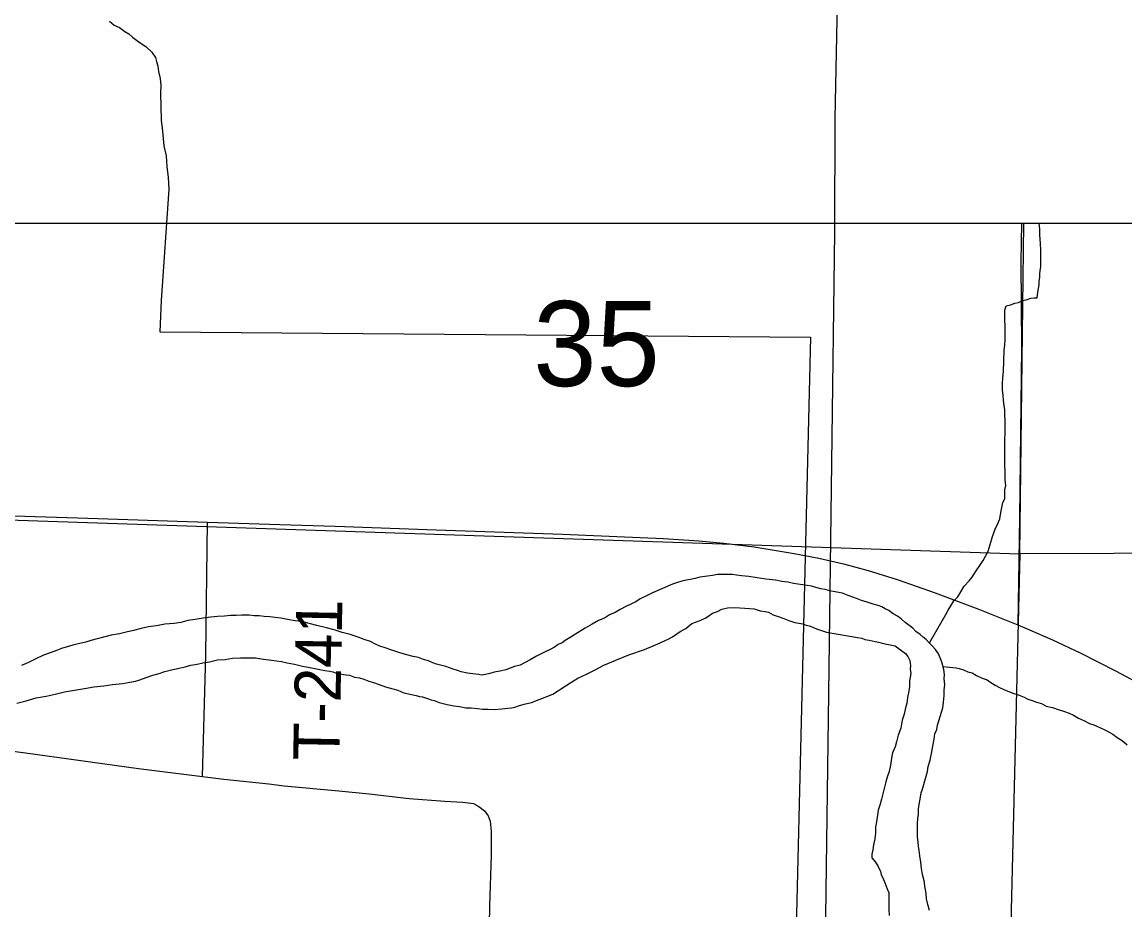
# Model space of a CAD drawing. Extents: x 0 to 68, y 0 to 52.9.
# Drawn here: x 48.575 to 49.292, y 38.089 to 38.666 of the extents above; entities that cross this region are included whole.
import ezdxf

# ---------------------------------------------------------------- set-up
doc = ezdxf.new("R2010")
doc.units = 0
for name, color, linetype in [('Default', 7, 'Continuous'), ('GM_X_Minor_River', 7, 'Continuous'), ('GM_X_State_Route', 7, 'Continuous'), ('GM_X_Township_Road', 7, 'Continuous'), ('GM_X_Township_Road_Text', 7, 'Continuous')]:
    doc.layers.add(name, color=color, linetype=linetype)

msp = doc.modelspace()

# ---------------------------------------------------------------- linework, layer by layer
at = {"layer": 'Default'}
msp.add_line((42.25806, 38.53508), (49.65006, 38.53508), dxfattribs=at)
for points in [[(49.65006, 38.3219), (49.22316, 38.3205), (49.22576, 38.53508)], [(49.09676, 38.2973), (49.09394, 38.29774), (49.09073, 38.29858), (49.08792, 38.29942), (49.08511, 38.29986), (49.08229, 38.3003), (49.07907, 38.30074), (49.07626, 38.30118), (49.07264, 38.30203), (49.06862, 38.30249), (49.0646, 38.30335), (49.05816, 38.30383), (49.05253, 38.30471), (49.04731, 38.30558), (49.04248, 38.30605), (49.03926, 38.30649), (49.03645, 38.30693), (49.03403, 38.30696), (49.03202, 38.30699), (49.03, 38.30701), (49.02678, 38.30706), (49.02355, 38.3063), (49.02032, 38.30594), (49.01548, 38.3052), (49.01225, 38.30444), (49.00942, 38.30367), (49.00659, 38.30331), (49.00376, 38.30254), (49.00093, 38.30177), (48.99769, 38.30061), (48.98473, 38.29515), (48.98068, 38.2932), (48.97663, 38.29124), (48.97378, 38.28927), (48.97054, 38.28771), (48.9673, 38.28614), (48.96365, 38.28418), (48.9604, 38.28221), (48.95675, 38.28066), (48.9535, 38.27869), (48.94946, 38.27714), (48.9454, 38.27478), (48.94093, 38.27202), (48.93646, 38.26927), (48.93119, 38.26613), (48.92794, 38.26416), (48.92591, 38.26258), (48.92347, 38.26141), (48.92104, 38.25983), (48.9182, 38.25826), (48.91414, 38.2563), (48.90928, 38.25396), (48.90522, 38.2516), (48.90157, 38.24964), (48.89873, 38.24807), (48.8951, 38.24731), (48.89226, 38.24615), (48.88943, 38.24498), (48.88579, 38.24422), (48.88175, 38.24347), (48.87892, 38.24271), (48.87609, 38.24194), (48.87367, 38.24157), (48.87166, 38.242), (48.86804, 38.24245), (48.86442, 38.2429), (48.8604, 38.24375), (48.858, 38.24459), (48.85519, 38.24543), (48.85278, 38.24626), (48.85037, 38.2471), (48.84435, 38.24879), (48.84195, 38.24962), (48.83914, 38.25086), (48.83593, 38.25171), (48.83272, 38.25296), (48.82911, 38.25381), (48.82429, 38.25508), (48.81987, 38.25634), (48.81466, 38.25802), (48.81105, 38.25927), (48.80744, 38.26052), (48.80463, 38.26176), (48.80143, 38.26341), (48.79742, 38.26467), (48.79341, 38.26633), (48.78819, 38.26801), (48.78297, 38.26928), (48.77776, 38.27096), (48.77294, 38.27223), (48.76651, 38.27392), (48.7617, 38.27519), (48.75688, 38.27645), (48.75245, 38.27691), (48.74763, 38.27778), (48.74321, 38.27864), (48.73959, 38.27909), (48.73597, 38.27954), (48.73234, 38.27959), (48.72912, 38.28003), (48.7259, 38.28008)], [(49.16462, 38.08867), (49.16346, 38.09271), (49.1627, 38.09634), (49.16234, 38.09955), (49.16197, 38.10237), (49.1616, 38.10439), (49.16123, 38.1072), (49.16008, 38.11204), (49.15933, 38.11607), (49.15897, 38.12009), (49.15822, 38.12412), (49.15786, 38.12774), (49.15749, 38.13056), (49.15712, 38.13297), (49.15677, 38.13659), (49.15682, 38.14101), (49.15687, 38.14503), (49.15692, 38.14864), (49.15735, 38.15105), (49.1574, 38.15466), (49.15783, 38.15747), (49.15827, 38.15988), (49.1587, 38.16228), (49.15914, 38.16509), (49.15998, 38.16749), (49.1625, 38.17589), (49.16335, 38.1791), (49.16379, 38.18231), (49.16505, 38.18631), (49.16591, 38.19071), (49.16678, 38.19552), (49.16764, 38.19993), (49.16808, 38.20355), (49.16933, 38.20634), (49.16977, 38.20915), (49.17061, 38.21195), (49.17145, 38.21475), (49.17229, 38.21755), (49.17313, 38.22035), (49.17358, 38.22396), (49.17404, 38.22838), (49.17408, 38.23199), (49.17453, 38.2352), (49.17418, 38.23922), (49.17421, 38.24204), (49.17385, 38.24526), (49.17269, 38.24929), (49.17192, 38.25171), (49.17035, 38.25535), (49.16837, 38.25819), (49.16639, 38.26062), (49.1644, 38.26266), (49.16241, 38.26469), (49.16042, 38.26633), (49.15843, 38.26796), (49.15563, 38.27001), (49.15364, 38.27204), (49.14886, 38.27572), (49.14607, 38.27817), (49.14367, 38.2798), (49.14087, 38.28145), (49.13808, 38.2835), (49.13568, 38.28473), (49.13368, 38.28596), (49.13127, 38.2868), (49.12806, 38.28765), (49.12404, 38.2889), (49.12043, 38.29016), (49.11723, 38.2914), (49.11482, 38.29224), (49.11241, 38.29307), (49.11001, 38.29391), (49.108, 38.29474), (49.10559, 38.29517), (49.10198, 38.29602), (49.09956, 38.29646), (49.09676, 38.2973)], [(48.83843, 38.22636), (48.84083, 38.22553), (48.84284, 38.2251), (48.84605, 38.22385), (48.85127, 38.22258), (48.85569, 38.22171), (48.85931, 38.22127), (48.86333, 38.22041), (48.86696, 38.22036), (48.87098, 38.21991), (48.8742, 38.21946), (48.87782, 38.21942), (48.88185, 38.21936), (48.88669, 38.2197), (48.89072, 38.22005), (48.89314, 38.22042), (48.89516, 38.22079), (48.89759, 38.22157), (48.90123, 38.22272), (48.90608, 38.22386), (48.91984, 38.22931), (48.92431, 38.23206), (48.92797, 38.23443), (48.93162, 38.23679), (48.93609, 38.23954), (48.94176, 38.24228), (48.94744, 38.24502), (48.95312, 38.24816), (48.96081, 38.25127), (48.96932, 38.25478), (48.97943, 38.25826), (48.9851, 38.2606), (48.98956, 38.26254), (48.9928, 38.26411), (48.99482, 38.26489), (48.99766, 38.26646), (49.00051, 38.26843), (49.00254, 38.27001), (49.00619, 38.27197), (49.01026, 38.27513), (49.01552, 38.27707), (49.01877, 38.27864), (49.02121, 38.28021), (49.02364, 38.28178), (49.02688, 38.28295), (49.02972, 38.28452), (49.03335, 38.28527), (49.03819, 38.28561), (49.04463, 38.28512), (49.05067, 38.28464), (49.05468, 38.28339), (49.0579, 38.28294), (49.05991, 38.28251), (49.06311, 38.28086), (49.06632, 38.27962), (49.06993, 38.27836), (49.07314, 38.27712), (49.07715, 38.27586), (49.08237, 38.27499), (49.08438, 38.27415), (49.08719, 38.27332), (49.09119, 38.27165), (49.09761, 38.26956), (49.11771, 38.26608), (49.12053, 38.26564), (49.12253, 38.26481), (49.12535, 38.26438), (49.12735, 38.26395), (49.12936, 38.26352), (49.13137, 38.26309), (49.13458, 38.26224), (49.13901, 38.26138), (49.14222, 38.26054), (49.14581, 38.25808), (49.149, 38.25563), (49.15059, 38.2536), (49.15177, 38.25117), (49.15212, 38.24755), (49.1521, 38.24554), (49.15247, 38.24272), (49.15203, 38.24032), (49.1516, 38.23791), (49.15155, 38.2343), (49.15111, 38.23109), (49.15025, 38.22708), (49.14981, 38.22347), (49.14896, 38.22027), (49.1481, 38.21626), (49.14684, 38.21226), (49.14597, 38.20705), (49.1443, 38.20265), (49.14304, 38.19825), (49.1422, 38.19504), (49.14136, 38.19305), (49.14053, 38.19105), (49.1401, 38.18904), (49.13967, 38.18624), (49.13922, 38.18303), (49.13837, 38.17902), (49.13711, 38.17542), (49.13627, 38.17222)], [(48.7259, 38.28008), (48.72269, 38.28052), (48.71785, 38.28058), (48.71422, 38.28023), (48.7106, 38.28028), (48.70656, 38.27993), (48.70213, 38.27959), (48.69769, 38.27924), (48.69285, 38.2785), (48.6876, 38.27777), (48.68276, 38.27703), (48.67831, 38.27588), (48.67387, 38.27514), (48.66782, 38.27481), (48.66257, 38.27368), (48.65733, 38.27294), (48.65248, 38.2718), (48.64763, 38.27066), (48.64278, 38.26952), (48.63833, 38.26837), (48.63308, 38.26764), (48.61975, 38.2642), (48.61651, 38.26303), (48.61166, 38.26189), (48.60803, 38.26114), (48.60438, 38.25998), (48.60074, 38.25882), (48.59751, 38.25766), (48.59346, 38.25611), (48.58901, 38.25456), (48.58414, 38.25221), (48.57928, 38.24986), (48.57482, 38.24791)], [(48.57169, 38.22344), (48.57776, 38.22497), (48.58423, 38.22689), (48.59069, 38.22802), (48.59674, 38.22914), (48.6028, 38.23067), (48.60926, 38.23179), (48.61573, 38.23291), (48.62178, 38.23404), (48.62824, 38.23475), (48.63389, 38.23548), (48.64034, 38.2362), (48.64518, 38.23694), (48.64882, 38.2377), (48.65165, 38.23846), (48.6557, 38.24002), (48.66015, 38.24157), (48.66419, 38.24272), (48.66783, 38.24388), (48.67228, 38.24502), (48.67713, 38.24616), (48.68117, 38.24691), (48.68481, 38.24807), (48.68885, 38.24882), (48.69248, 38.24958), (48.69692, 38.25032), (48.70217, 38.25146), (48.70701, 38.2518), (48.71186, 38.25254), (48.7171, 38.25287), (48.72193, 38.25281), (48.72677, 38.25274), (48.73199, 38.25187), (48.73722, 38.2514), (48.74366, 38.25051), (48.74727, 38.24966), (48.7521, 38.24879), (48.75732, 38.24752), (48.76214, 38.24665), (48.77178, 38.24452), (48.775, 38.24407), (48.77701, 38.24364), (48.77942, 38.24281), (48.78384, 38.24195), (48.78786, 38.24149), (48.79107, 38.24024), (48.79428, 38.2398), (48.79709, 38.23896), (48.8003, 38.23771), (48.80351, 38.23687), (48.80712, 38.23561), (48.81113, 38.23395), (48.81595, 38.23269), (48.81916, 38.23184), (48.82317, 38.23018), (48.82799, 38.22891), (48.8312, 38.22847), (48.83321, 38.22764), (48.83522, 38.22761), (48.83843, 38.22636)], [(49.13627, 38.17222), (49.1333, 38.16101), (49.13246, 38.15781), (49.1312, 38.15381), (49.13076, 38.1506), (49.13032, 38.14779), (49.12988, 38.14498), (49.12945, 38.14298), (49.1294, 38.13896), (49.12895, 38.13535), (49.1281, 38.13134), (49.12765, 38.12814), (49.12721, 38.12533), (49.12718, 38.12292), (49.12956, 38.12008), (49.13114, 38.11724), (49.13271, 38.11401), (49.13309, 38.11199), (49.13466, 38.10876), (49.13584, 38.10633), (49.137, 38.1027), (49.13818, 38.10027), (49.13813, 38.09666), (49.13809, 38.09344), (49.13804, 38.08943), (49.13839, 38.0854)]]:
    msp.add_lwpolyline(points, dxfattribs=at)
msp.add_lwpolyline([(48.17291, 38.35564), (49.22316, 38.3205), (49.19761, 37.26933), (48.15695, 37.30357)], close=True, dxfattribs=at)
at = {"layer": 'GM_X_Minor_River'}
for points in [[(48.63198, 38.66631), (48.63497, 38.66376), (48.63848, 38.66221), (48.64197, 38.65965), (48.64447, 38.65811), (48.64696, 38.65607), (48.64946, 38.65402), (48.65245, 38.65198), (48.65545, 38.64993), (48.65943, 38.64636), (48.6619, 38.64281), (48.66238, 38.64029), (48.66334, 38.63727), (48.6638, 38.63375), (48.66475, 38.62921), (48.6652, 38.62469), (48.66514, 38.61966), (48.66542, 38.60208), (48.66634, 38.59504), (48.66722, 38.58548), (48.66865, 38.57893), (48.66907, 38.5719), (48.66998, 38.56485), (48.67039, 38.55732), (48.66546, 38.48504)], [(49.16453, 38.26252), (49.17511, 38.281), (49.17676, 38.28379), (49.1784, 38.28658), (49.18046, 38.28977), (49.18291, 38.29255), (49.18496, 38.29574), (49.18702, 38.29933), (49.19029, 38.3029), (49.19234, 38.30528), (49.1948, 38.30927), (49.19727, 38.31285), (49.19932, 38.31604), (49.20097, 38.31883), (49.20262, 38.32202), (49.20388, 38.32643), (49.20556, 38.33163), (49.20723, 38.33643), (49.20889, 38.34002), (49.21014, 38.34322), (49.211, 38.34722), (49.21228, 38.35364), (49.21352, 38.35603), (49.21356, 38.35924), (49.2136, 38.36206), (49.21404, 38.36487), (49.21368, 38.36848), (49.21374, 38.37331), (49.2134, 38.37853), (49.21346, 38.38295), (49.21353, 38.38818), (49.2136, 38.3938), (49.21367, 38.39942), (49.21376, 38.40666), (49.21341, 38.41108), (49.21345, 38.41389), (49.21308, 38.41671), (49.21272, 38.41993), (49.21236, 38.42355), (49.212, 38.42677), (49.21205, 38.43079), (49.2121, 38.4348), (49.21256, 38.43881), (49.21313, 38.45247), (49.21358, 38.45608), (49.21363, 38.45969), (49.21368, 38.46371), (49.21373, 38.46813), (49.21339, 38.47255), (49.21343, 38.47577), (49.21346, 38.47858), (49.2143, 38.48138), (49.21713, 38.48215), (49.21997, 38.48332), (49.22239, 38.48369), (49.22522, 38.48485), (49.22805, 38.48562), (49.23048, 38.48639), (49.2325, 38.48677), (49.23451, 38.48674), (49.23496, 38.49035), (49.2354, 38.49276), (49.23583, 38.49516), (49.23586, 38.49757), (49.23629, 38.49998), (49.23632, 38.50198), (49.23635, 38.5044), (49.23678, 38.5068), (49.23692, 38.51765), (49.23657, 38.52207), (49.23624, 38.5277), (49.23629, 38.53132), (49.2358, 38.53508)], [(48.66543, 38.48504), (48.6647, 38.46469), (49.08728, 38.4612), (49.0718, 37.82754)], [(49.1733, 38.24716), (49.18192, 38.24636), (49.18393, 38.24593), (49.18674, 38.24509), (49.18954, 38.24384), (49.19235, 38.243), (49.19515, 38.24136), (49.19876, 38.2397), (49.20196, 38.23846), (49.20436, 38.23682), (49.20716, 38.23517), (49.20996, 38.23353), (49.21276, 38.23229), (49.21878, 38.2298), (49.22279, 38.22854), (49.226, 38.22729), (49.2284, 38.22606), (49.23121, 38.22522), (49.23401, 38.22397), (49.23722, 38.22313), (49.24042, 38.22148), (49.24444, 38.22062), (49.24805, 38.21937), (49.25166, 38.21812), (49.25527, 38.21686), (49.25808, 38.21562), (49.26127, 38.21357), (49.26528, 38.21191), (49.26848, 38.21026), (49.27129, 38.20942), (49.27369, 38.20818), (49.2757, 38.20735), (49.2785, 38.20611), (49.2813, 38.20447), (49.2837, 38.20323), (49.2865, 38.20118), (49.28969, 38.19913), (49.29288, 38.19628)]]:
    msp.add_lwpolyline(points, dxfattribs=at)
at = {"layer": 'GM_X_State_Route'}
for points in [[(47.91535, 38.36494), (48.05367, 38.36041), (48.11925, 38.35784), (48.17828, 38.35599), (48.25374, 38.3539), (48.43603, 38.34884), (48.47353, 38.34779), (48.54896, 38.34571), (48.6113, 38.34373), (48.69559, 38.34098)], [(48.69559, 38.34098), (48.74249, 38.33946), (48.77858, 38.33838), (48.84417, 38.33598), (48.92616, 38.33306), (48.99176, 38.33035), (49.01471, 38.3289), (49.03107, 38.32736), (49.05063, 38.32484), (49.07659, 38.32066), (49.09273, 38.31755), (49.10875, 38.31386), (49.12463, 38.30959), (49.14348, 38.30377), (49.1683, 38.29511), (49.19594, 38.28463), (49.22184, 38.27417), (49.22944, 38.2711), (49.24451, 38.26457), (49.26235, 38.25616), (49.28577, 38.24423), (49.37552, 38.19633)]]:
    msp.add_lwpolyline(points, dxfattribs=at)
at = {"layer": 'GM_X_Township_Road'}
for points in [[(49.09285, 37.81198), (49.0935, 37.8192), (49.09404, 37.8438), (49.09925, 38.22963), (49.10317, 38.5293), (49.10319, 38.60319), (49.10607, 38.74274), (49.10674, 38.7674), (49.10875, 38.77949), (49.11151, 38.78717), (49.11544, 38.79436), (49.12489, 38.80782), (49.12863, 38.81506), (49.131, 38.82286), (49.13247, 38.8351), (49.13415, 39.12245), (49.13419, 39.12899)], [(49.2243, 38.53508), (49.22388, 38.51009), (49.22427, 38.45431), (49.2231, 38.34396), (49.22184, 38.27417)], [(48.69229, 38.17572), (48.69461, 38.25481), (48.69559, 38.34098)], [(48.54026, 38.19594), (48.57576, 38.1914), (48.65085, 38.1809), (48.69229, 38.17572)], [(48.69229, 38.17572), (48.70613, 38.17397), (48.73548, 38.17096), (48.74532, 38.16971), (48.78097, 38.16637), (48.80068, 38.16445), (48.82662, 38.1615), (48.84976, 38.15983), (48.86135, 38.15906), (48.86847, 38.1582), (48.87193, 38.15622), (48.87549, 38.15349), (48.87797, 38.15018), (48.87913, 38.14671), (48.87977, 38.14016), (48.87986, 38.12462), (48.87887, 38.0918), (48.87775, 38.02945)]]:
    msp.add_lwpolyline(points, dxfattribs=at)

# ---------------------------------------------------------------- texts
at = {"layer": 'Default'}
msp.add_text('35', height=0.05525, rotation=0.00001, dxfattribs=at).set_placement((48.90719, 38.42935))
at = {"layer": 'GM_X_Township_Road_Text'}
msp.add_text('T-241', height=0.03, rotation=88.87684, dxfattribs=at).set_placement((48.7812, 38.18588))

doc.saveas('drawing.dxf')
